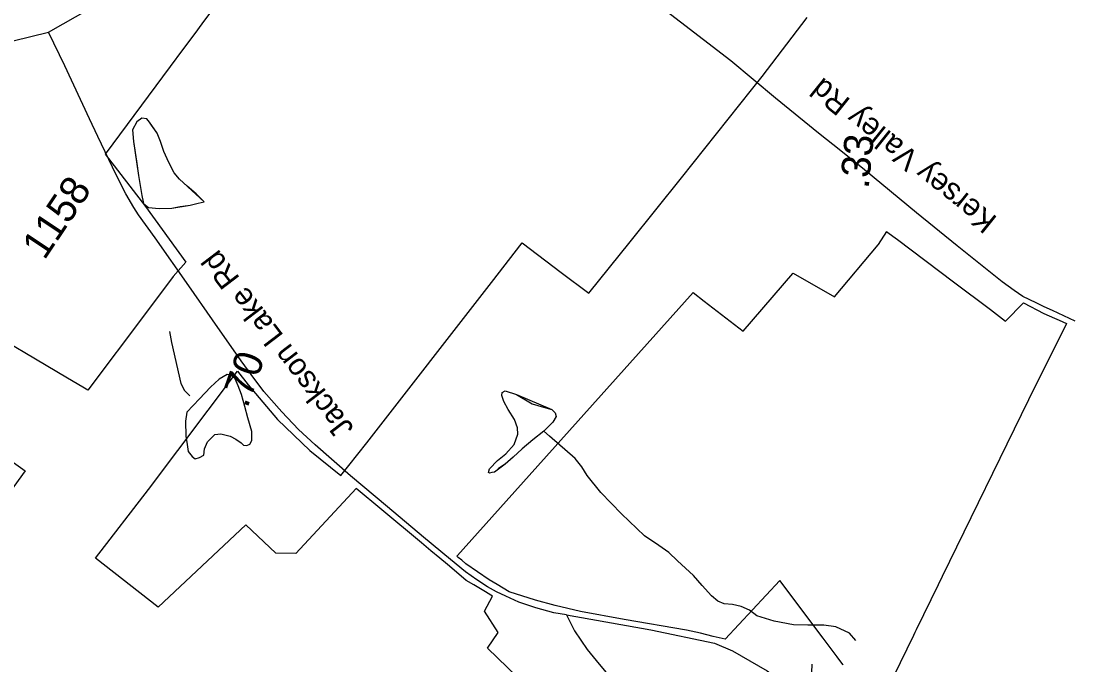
# Model space of a CAD drawing. Extents: x 1715610 to 1720914, y 798298 to 802505.
# Drawn here: x 1715932.8 to 1716031.7, y 799705.3 to 799765.7 of the extents above; entities that cross this region are included whole.
import ezdxf

# ---------------------------------------------------------------- set-up
doc = ezdxf.new("R2010")
doc.units = 0
doc.layers.add('Default', color=7, linetype='Continuous')
doc.layers.add('Prop DSN Text', color=7, linetype='Continuous')

msp = doc.modelspace()

# ---------------------------------------------------------------- linework, layer by layer
at = {"layer": 'Default'}
msp.add_line((1716006.94, 799702.94), (1716007.061, 799705.399), dxfattribs=at)
for points in [[(1715935.353, 799764.685), (1715939.274, 799766.904), (1715941.846, 799768.533), (1715943.771, 799769.821), (1715945.257, 799770.984), (1715946.967, 799772.383), (1715957.762, 799783.015)], [(1715950.864, 799766.95), (1715949.77, 799765.474), (1715949.088, 799764.556), (1715947.96, 799763.034), (1715946.788, 799761.454), (1715940.685, 799753.228), (1715944.485, 799748.322), (1715948.246, 799743.099), (1715947.082, 799741.755), (1715944.468, 799738.28), (1715939.069, 799731.101), (1715938.593, 799731.384), (1715937.144, 799732.239), (1715928.264, 799737.476)], [(1715950.864, 799766.95), (1715949.77, 799765.474), (1715949.088, 799764.556), (1715947.96, 799763.034), (1715946.788, 799761.454), (1715940.685, 799753.228), (1715944.485, 799748.322), (1715948.246, 799743.099), (1715947.082, 799741.755), (1715944.468, 799738.28), (1715939.069, 799731.101), (1715938.593, 799731.384), (1715937.144, 799732.239), (1715928.264, 799737.476)], [(1716031.746, 799737.578), (1716029.606, 799738.591), (1716028.823, 799738.904), (1716028.075, 799739.303), (1716026.824, 799739.9), (1716026.013, 799740.443), (1716024.885, 799741.264), (1716020.661, 799744.629), (1716016.86, 799747.741), (1716011.97, 799751.759), (1716009.727, 799753.546), (1716007.657, 799755.22), (1716003.61, 799758.483), (1715999.432, 799761.987), (1715992.134, 799767.58)], [(1715980.314, 799703.299), (1715976.562, 799706.893), (1715977.585, 799708.355), (1715976.293, 799710.377), (1715977.052, 799711.773), (1715976.877, 799711.877), (1715976.393, 799712.169), (1715975.277, 799712.833), (1715974.585, 799713.248), (1715973.215, 799714.403), (1715972.825, 799714.734), (1715972.086, 799715.353), (1715971.256, 799716.045), (1715970.365, 799716.789), (1715966.655, 799719.89), (1715964.242, 799721.885), (1715958.583, 799715.779), (1715956.713, 799715.824), (1715953.899, 799718.456), (1715945.651, 799710.744), (1715939.774, 799715.354), (1715944.762, 799721.785), (1715953.117, 799732.89), (1715954.108, 799731.616), (1715956.872, 799728.348), (1715959.901, 799725.444), (1715962.804, 799723.092), (1715963.565, 799724.039), (1715965.249, 799726.167), (1715976.943, 799741.205), (1715979.825, 799744.913), (1715983.492, 799742.151), (1715986.096, 799740.205), (1715989.958, 799745.024), (1715994.775, 799751.035), (1716001.371, 799759.271), (1716002.347, 799760.535), (1716006.596, 799766.073)], [(1715980.314, 799703.299), (1715976.562, 799706.893), (1715977.585, 799708.355), (1715976.293, 799710.377), (1715977.052, 799711.773), (1715976.877, 799711.877), (1715976.393, 799712.169), (1715975.277, 799712.833), (1715974.585, 799713.248), (1715973.215, 799714.403), (1715972.825, 799714.734), (1715972.086, 799715.353), (1715971.256, 799716.045), (1715970.365, 799716.789), (1715966.655, 799719.89), (1715964.242, 799721.885), (1715958.583, 799715.779), (1715956.713, 799715.824), (1715953.899, 799718.456), (1715945.651, 799710.744), (1715939.774, 799715.354), (1715944.762, 799721.785), (1715953.117, 799732.89), (1715954.108, 799731.616), (1715956.872, 799728.348), (1715959.901, 799725.444), (1715962.804, 799723.092), (1715963.565, 799724.039), (1715965.249, 799726.167), (1715976.943, 799741.205), (1715979.825, 799744.913), (1715983.492, 799742.151), (1715986.096, 799740.205), (1715989.958, 799745.024), (1715994.775, 799751.035), (1716001.371, 799759.271), (1716002.347, 799760.535), (1716006.596, 799766.073)], [(1715928.127, 799762.517), (1715932.061, 799763.882), (1715935.353, 799764.685)], [(1715983.997, 799710.037), (1715982.79, 799710.223), (1715981.123, 799710.674), (1715979.514, 799711.21), (1715978.284, 799711.762), (1715977.406, 799712.178), (1715976.562, 799712.644), (1715975.576, 799713.304), (1715974.511, 799714.066), (1715973.09, 799715.214), (1715970.565, 799717.322), (1715967.19, 799720.147), (1715963.707, 799723.068), (1715960.39, 799725.978), (1715958.838, 799727.41), (1715957.259, 799729.057), (1715955.584, 799730.966), (1715954.385, 799732.556), (1715953.451, 799733.845), (1715950.759, 799737.689), (1715948.536, 799740.875), (1715945.374, 799745.378), (1715943.824, 799747.547), (1715943.366, 799748.223), (1715942.625, 799749.506), (1715941.721, 799751.316), (1715940.01, 799754.898), (1715939.224, 799756.555), (1715936.886, 799761.516), (1715935.353, 799764.685)], [(1715949.983, 799748.78), (1715949.218, 799749.512), (1715948.395, 799750.234), (1715947.678, 799750.881), (1715947.152, 799751.501), (1715946.655, 799752.472), (1715946.187, 799753.483), (1715945.88, 799754.423), (1715945.577, 799755.211), (1715945.032, 799755.957), (1715944.851, 799756.234), (1715944.602, 799756.561), (1715944.123, 799756.63), (1715943.658, 799756.259), (1715943.264, 799755.53), (1715943.347, 799754.418), (1715943.629, 799752.592), (1715943.82, 799751.251), (1715944.001, 799750.127), (1715944.113, 799749.365), (1715944.227, 799748.918), (1715944.283, 799748.613), (1715944.762, 799748.233), (1715945.752, 799748.139), (1715946.934, 799748.174), (1715947.721, 799748.324), (1715948.665, 799748.471), (1715949.413, 799748.64), (1715949.983, 799748.78)], [(1715949.983, 799748.78), (1715947.678, 799750.881), (1715947.152, 799751.501), (1715946.655, 799752.472), (1715946.187, 799753.483), (1715945.88, 799754.423), (1715945.577, 799755.211), (1715944.851, 799756.234), (1715944.602, 799756.561), (1715944.123, 799756.63), (1715943.658, 799756.259), (1715943.264, 799755.53), (1715943.347, 799754.418), (1715943.82, 799751.251), (1715944.113, 799749.365), (1715944.283, 799748.613), (1715944.762, 799748.233), (1715945.752, 799748.139), (1715946.934, 799748.174), (1715948.665, 799748.471), (1715949.413, 799748.64), (1715949.983, 799748.78)], [(1716009.14, 799739.87), (1716013.255, 799744.725), (1716013.283, 799744.769), (1716014.046, 799745.975), (1716014.062, 799745.962), (1716015.063, 799745.223), (1716020.316, 799741.272), (1716023.778, 799738.667), (1716025.2, 799737.574), (1716026.881, 799739.282), (1716028.792, 799738.301), (1716029.811, 799737.848), (1716030.247, 799737.654), (1716030.926, 799737.35), (1716027.374, 799730.194), (1716019.253, 799713.616), (1716018.875, 799712.845), (1716016.823, 799708.633), (1716016.698, 799708.377), (1716016.56, 799708.093), (1716010.959, 799696.597)], [(1716009.14, 799739.87), (1716013.255, 799744.725), (1716013.283, 799744.769), (1716014.046, 799745.975), (1716014.062, 799745.962), (1716015.063, 799745.223), (1716020.316, 799741.272), (1716023.778, 799738.667), (1716025.2, 799737.574), (1716026.881, 799739.282), (1716028.792, 799738.301), (1716029.811, 799737.848), (1716030.247, 799737.654), (1716030.926, 799737.35), (1716027.374, 799730.194), (1716019.253, 799713.616), (1716018.875, 799712.845), (1716016.823, 799708.633), (1716016.698, 799708.377), (1716016.56, 799708.093), (1716010.959, 799696.597)], [(1716009.959, 799705.327), (1716009.923, 799705.374), (1716009.4, 799706.081), (1716008.086, 799707.843), (1716004.003, 799713.246), (1715998.878, 799707.752), (1715997.752, 799707.995), (1715996.582, 799708.31), (1715995.266, 799708.582), (1715989.389, 799709.588), (1715985.302, 799710.334), (1715982.919, 799710.899), (1715981.068, 799711.389), (1715978.599, 799712.174), (1715977.472, 799712.86), (1715976.737, 799713.306), (1715974.544, 799714.819), (1715974.155, 799715.145), (1715973.837, 799715.41), (1715973.703, 799715.523), (1715973.756, 799715.582), (1715976.976, 799719.185), (1715995.882, 799740.267), (1715996.922, 799739.46), (1716000.585, 799736.629), (1716005.251, 799742.041), (1716005.283, 799742.078), (1716009.14, 799739.87)], [(1716009.959, 799705.327), (1716009.923, 799705.374), (1716009.4, 799706.081), (1716008.086, 799707.843), (1716004.003, 799713.246), (1715998.878, 799707.752), (1715997.752, 799707.995), (1715996.582, 799708.31), (1715995.266, 799708.582), (1715989.389, 799709.588), (1715985.302, 799710.334), (1715982.919, 799710.899), (1715981.068, 799711.389), (1715978.599, 799712.174), (1715977.472, 799712.86), (1715976.737, 799713.306), (1715974.544, 799714.819), (1715974.155, 799715.145), (1715973.837, 799715.41), (1715973.703, 799715.523), (1715973.756, 799715.582), (1715976.976, 799719.185), (1715995.882, 799740.267), (1715996.922, 799739.46), (1716000.585, 799736.629), (1716005.251, 799742.041), (1716005.283, 799742.078), (1716009.14, 799739.87)], [(1715946.732, 799736.615), (1715946.924, 799735.585), (1715947.773, 799731.738), (1715948.118, 799731.084), (1715948.618, 799730.582)], [(1715949.556, 799730.294), (1715948.347, 799729.033), (1715948.224, 799728.182), (1715948.258, 799726.779), (1715948.388, 799726.003), (1715948.47, 799725.339), (1715948.853, 799724.88), (1715949.142, 799724.645), (1715949.554, 799724.776), (1715949.947, 799724.999), (1715950.023, 799725.598), (1715950.305, 799726.262), (1715950.97, 799726.953), (1715951.541, 799727.017), (1715952.41, 799726.801), (1715952.952, 799726.519), (1715953.438, 799726.154), (1715953.671, 799725.957), (1715953.97, 799725.919), (1715954.26, 799726.049), (1715954.439, 799726.377), (1715954.468, 799727.209), (1715954.069, 799728.491), (1715953.809, 799729.557), (1715953.484, 799730.708), (1715953.177, 799731.523), (1715952.879, 799732.168), (1715952.553, 799732.468), (1715952.142, 799732.581), (1715951.402, 799732.143), (1715950.559, 799731.368), (1715949.556, 799730.294)], [(1715981.866, 799727.263), (1715980.831, 799726.442), (1715979.832, 799725.597), (1715978.978, 799724.811), (1715978.221, 799724.164), (1715977.615, 799723.738), (1715977.236, 799723.417), (1715976.994, 799723.37), (1715976.753, 799723.327), (1715976.681, 799723.375), (1715976.769, 799723.735), (1715977.503, 799724.499), (1715978.294, 799725.119), (1715979.064, 799726.015), (1715979.412, 799726.989), (1715979.396, 799727.58), (1715979.124, 799728.341), (1715978.509, 799729.29), (1715978.121, 799730.032), (1715977.921, 799730.59), (1715977.962, 799730.879), (1715978.238, 799731.054), (1715979.311, 799730.696), (1715980.762, 799729.81), (1715981.818, 799729.506), (1715982.611, 799729.281), (1715982.924, 799728.964), (1715983.016, 799728.639), (1715982.708, 799728.11), (1715981.866, 799727.263)], [(1715981.866, 799727.263), (1715980.831, 799726.442), (1715979.832, 799725.597), (1715978.978, 799724.811), (1715978.221, 799724.164), (1715977.236, 799723.417), (1715976.994, 799723.37), (1715976.753, 799723.327), (1715976.681, 799723.375), (1715976.769, 799723.735), (1715977.503, 799724.499), (1715978.294, 799725.119), (1715979.064, 799726.015), (1715979.412, 799726.989), (1715979.396, 799727.58), (1715979.124, 799728.341), (1715978.509, 799729.29), (1715978.121, 799730.032), (1715977.921, 799730.59), (1715977.962, 799730.879), (1715978.238, 799731.054), (1715979.311, 799730.696), (1715982.611, 799729.281), (1715982.924, 799728.964), (1715983.016, 799728.639), (1715982.708, 799728.11), (1715981.866, 799727.263)], [(1715926.929, 799727.986), (1715933.188, 799723.524), (1715927.183, 799715.276)], [(1715926.929, 799727.986), (1715933.188, 799723.524), (1715927.183, 799715.276)], [(1716011.139, 799707.632), (1716010.544, 799708.304), (1716009.271, 799708.909), (1716008.151, 799709.042), (1716006.641, 799709.07), (1716005.29, 799709.1), (1716003.472, 799709.447), (1716001.848, 799709.923), (1716001.155, 799710.451), (1716000.4, 799710.811), (1715999.578, 799710.997), (1715998.782, 799711.067), (1715998.207, 799711.302), (1715997.609, 799711.815), (1715996.741, 799712.782), (1715995.905, 799713.718), (1715994.425, 799715.1), (1715993.588, 799715.881), (1715992.655, 799716.521), (1715991.324, 799717.428), (1715989.152, 799719.493), (1715987.209, 799721.507), (1715985.934, 799723.112), (1715985.434, 799723.925), (1715984.792, 799724.682), (1715982.392, 799726.798), (1715981.866, 799727.263)], [(1715983.997, 799710.037), (1715991.9, 799708.616), (1715997.874, 799707.359), (1715999.574, 799706.644), (1716002.828, 799704.765), (1716005.363, 799702.909), (1716006.783, 799701.453), (1716007.851, 799700.127)], [(1715983.997, 799710.037), (1715984.757, 799708.516), (1715985.923, 799706.77), (1715987.044, 799705.384), (1715988.174, 799704.062), (1715989.029, 799703.152), (1715990.572, 799701.724), (1715992.133, 799700.232), (1715993.779, 799698.784), (1715995.564, 799697.451), (1715996.774, 799696.604), (1715997.143, 799696.373), (1715997.468, 799696.179), (1715997.718, 799696.075), (1715998.064, 799695.982), (1715998.626, 799695.867), (1715998.96, 799695.837)]]:
    msp.add_lwpolyline(points, dxfattribs=at)

# ---------------------------------------------------------------- texts
for s, height, rotation, p in [('Kersey Valley Rd', 2.06625, 141.23728, (1716024.524, 799747.261)), ('.33', 2.7188, 84.38004, (1716012.347, 799749.944)), ('1158', 2.7188, 56.20506, (1715934.981, 799743.227)), ('Jackson Lake Rd', 2.06625, 127.31927, (1715964.106, 799727.553)), ('.70', 2.7188, 70.78484, (1715954.03, 799729.346))]:
    msp.add_text(s, height=height, rotation=rotation, dxfattribs=at).set_placement(p)
at = {"layer": 'Prop DSN Text'}
msp.add_text('PROJECT ', height=14.7015, rotation=56.20506, dxfattribs=at).set_placement((1716018.553, 799635.971))

doc.saveas('drawing.dxf')
